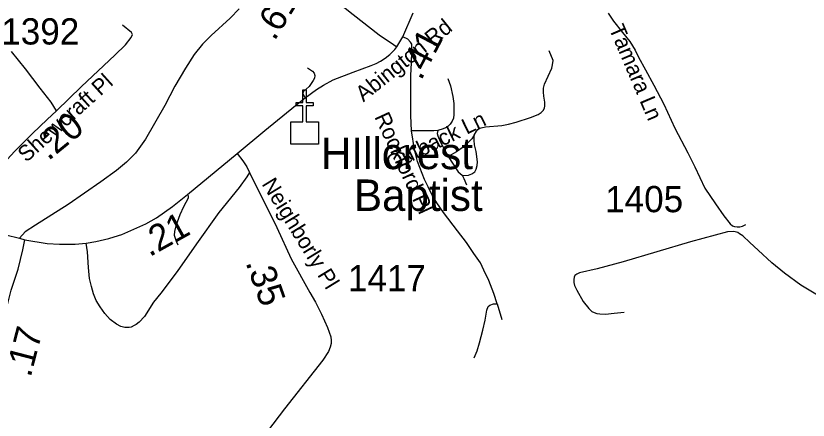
# Model space of a CAD drawing. Extents: x 1159738 to 1321356, y 736314 to 882035.
# Drawn here: x 1234408 to 1238184, y 792048 to 793974 of the extents above; entities that cross this region are included whole.
import ezdxf

# ---------------------------------------------------------------- set-up
doc = ezdxf.new("R2010")
doc.units = 0
for name, color, linetype in [('Exist Cultural Church CELL', 7, 'Continuous'), ('Exist Cultural Church Label', 7, 'Continuous'), ('Exist Road Non-System Type 51', 7, 'Continuous'), ('Exist Road Non-System Type 51 Label', 7, 'Continuous'), ('Exist Road Secondary Mileage Hundredths English Label', 7, 'Continuous'), ('Exist Road Secondary Type 51 Attributed', 7, 'Continuous'), ('Exist Road Secondary Type 51 Label', 7, 'Continuous'), ('Exist Road Secondary Type 51 Number Label', 7, 'Continuous')]:
    doc.layers.add(name, color=color, linetype=linetype)

msp = doc.modelspace()

# ---------------------------------------------------------------- linework, layer by layer
at = {"layer": 'Exist Cultural Church CELL'}
msp.add_lwpolyline([(1235719.4, 793469.9), (1235776.4, 793470), (1235776.4, 793546.1), (1235744.4, 793546.1), (1235744.4, 793562.1), (1235776.4, 793562.1), (1235776.4, 793622.2), (1235792.4, 793622.2), (1235792.4, 793562.1), (1235824.4, 793562.1), (1235824.4, 793546.1), (1235792.4, 793546.1), (1235792.4, 793470), (1235850, 793469.9), (1235850, 793363.4), (1235719.4, 793363.4)], close=True, dxfattribs=at)
at = {"layer": 'Exist Road Non-System Type 51'}
for points in [[(1235938.8, 794040.4), (1236016.1, 793980.3), (1236139.7, 793884.3), (1236208, 793837.3), (1236223.2, 793826.3)], [(1237231.8, 793986.7), (1237257, 793949), (1237300.1, 793894.3), (1237334.6, 793852.2), (1237360.3, 793810.3), (1237375.2, 793777.4), (1237409, 793716.9), (1237448.7, 793643.3), (1237496.5, 793553.8), (1237549, 793439.4), (1237610.9, 793321.6), (1237644.2, 793255), (1237691.5, 793153), (1237742.4, 793078.6), (1237783.3, 793021.9), (1237812.2, 792983.6), (1237823.3, 792973.8), (1237834, 792969.9), (1237845.5, 792969.5), (1237858.4, 792969.5), (1237870.8, 792972.1), (1237887.8, 792979.3)], [(1234879.3, 793787), (1234930.2, 793835.6), (1234958.1, 793870.6), (1234964.4, 793884.9), (1234958.8, 793894.5), (1234915.9, 793929.5)], [(1236701.7, 792601.9), (1236686, 792650.5), (1236661.7, 792713.8), (1236639, 792762.1), (1236622.3, 792798), (1236591.4, 792841.1), (1236555.6, 792893.6), (1236512.6, 792949.3), (1236445.9, 793036.6), (1236415, 793083.7), (1236394.3, 793116.6), (1236372.6, 793159.2), (1236355.4, 793194.7), (1236323.1, 793280.8), (1236308.4, 793337.5), (1236293.8, 793426.8), (1236290.7, 793498.7), (1236290.7, 793551.3), (1236290.2, 793690.7), (1236293.7, 793750.4), (1236296.2, 793804.3), (1236295.7, 793838.7), (1236289.6, 793848.8), (1236276, 793863), (1236252.7, 793873.6)], [(1234602.4, 793522.1), (1234576.9, 793563.5), (1234524.4, 793630.4), (1234454.4, 793721.2), (1234387.6, 793804)], [(1236592.5, 793406.4), (1236604.4, 793424.7), (1236610.4, 793432.3), (1236616.7, 793437), (1236626.3, 793441.4), (1236646.9, 793445.4), (1236724.3, 793452.1), (1236755.9, 793458), (1236792.4, 793468), (1236860.7, 793489.8), (1236897.1, 793503.6), (1236912.6, 793513.1), (1236920.9, 793523.1), (1236927.3, 793533.8), (1236930, 793546.1), (1236930, 793563.2), (1236924.5, 793591.8), (1236922.9, 793610.8), (1236923.6, 793629.2), (1236928, 793649.1), (1236944.7, 793686.8), (1236962.1, 793725.3), (1236966.1, 793741.2), (1236968.5, 793761.9), (1236949.8, 793807.3)], [(1235798.1, 793726.3), (1235821.8, 793710.8), (1235829.2, 793700.9), (1235832.4, 793690.3), (1235831.6, 793677.2), (1235825.1, 793666.6), (1235806.3, 793637.1), (1235776.8, 793611.7), (1235775.2, 793603.6), (1235780.1, 793593.7), (1235787.4, 793583.1)], [(1236466.6, 793675.5), (1236479.2, 793640.6), (1236491.4, 793589.9), (1236495.9, 793557), (1236496.4, 793504.4), (1236494.4, 793487.4), (1236488.4, 793471.7), (1236477.8, 793457.6), (1236463.6, 793443.9), (1236444.4, 793435.8), (1236418.6, 793427.7), (1236400.8, 793426.2), (1236293.8, 793426.8)], [(1236418.6, 793427.7), (1236415.9, 793414.1), (1236418.7, 793402.2), (1236430.6, 793375.9), (1236468.7, 793304.5), (1236516.7, 793230.8), (1236534.6, 793214.5), (1236543.7, 793198.6), (1236556, 793169.6)], [(1236592.5, 793406.4), (1236581, 793389), (1236562.4, 793369.5), (1236539.7, 793349.3), (1236508, 793326.2), (1236468.7, 793304.5)], [(1236534.6, 793214.5), (1236543.3, 793213.7), (1236565.1, 793215.3), (1236582.2, 793220.9), (1236595.3, 793231.2), (1236602.5, 793243.9), (1236607.6, 793261.4), (1236609.2, 793279.3), (1236601.7, 793327.3), (1236594.9, 793360.4), (1236593.3, 793382.6), (1236592.5, 793406.4)], [(1235522.1, 793228), (1235509.4, 793206.9), (1235472.7, 793156.7), (1235375, 793037.6), (1235269, 792887.4), (1235177, 792756.1), (1235098.6, 792652.8), (1235064.5, 792610.3), (1235020.9, 792541.7), (1234995.8, 792514.6), (1234982.3, 792503.7), (1234971.3, 792498.5), (1234958.5, 792490.8), (1234948.2, 792488.9), (1234928.2, 792488.9), (1234907.7, 792493.4), (1234887.7, 792504.3), (1234858.1, 792527.5), (1234831.8, 792556.5), (1234809.2, 792587.4), (1234791.2, 792617.6), (1234778.6, 792649.2), (1234768.3, 792684.6), (1234759.9, 792721.9), (1234754.8, 792774.7), (1234750.3, 792849.7), (1234742.6, 792890.9)], [(1235226.6, 793123.6), (1235229.8, 793115.9), (1235229.2, 793104.9), (1235207.3, 793063.8), (1235189.3, 793025.8), (1235171.3, 792973), (1235163.5, 792946), (1235162.3, 792929.2), (1235172.6, 792900.3), (1235180.3, 792883.5)], [(1237179.1, 792768.7), (1237094.1, 792748.9), (1237081.3, 792742.9), (1237072.8, 792736.9), (1237069.3, 792729.2), (1237067.6, 792717.2), (1237067.6, 792704.4), (1237070.2, 792689.9), (1237081.3, 792666.8), (1237112.1, 792613.8), (1237138.6, 792579.6), (1237153.9, 792565.9), (1237165.1, 792560.7), (1237177, 792555.6), (1237191.5, 792553.9), (1237218, 792553.1), (1237259.9, 792557.3), (1237306.9, 792561.6)], [(1236592.9, 792343.9), (1236607.1, 792378.3), (1236618.7, 792415.8), (1236634.4, 792476.1), (1236645.6, 792524.2), (1236653.6, 792572.5), (1236659.2, 792588.7), (1236667.8, 792596.3), (1236684.5, 792601.9), (1236694.6, 792601.4), (1236701.7, 792601.9)], [(1236701.7, 792601.9), (1236724.4, 792528)]]:
    msp.add_lwpolyline(points, dxfattribs=at)
at = {"layer": 'Exist Road Secondary Type 51 Attributed'}
for points in [[(1235472.8, 794007), (1235429.4, 793963.6), (1235339.3, 793880.9), (1235297, 793839.6), (1235257.3, 793790.5), (1235216.6, 793725.2), (1235166.2, 793639.9), (1235118.2, 793546.4), (1235026, 793386), (1234978.3, 793319.9), (1234936.1, 793276.9), (1234888.4, 793237.9), (1234813.6, 793183.7), (1234656.8, 793075.5), (1234501.1, 792977.6), (1234452.8, 792944.8), (1234426.2, 792914.8)], [(1235463.6, 793317.6), (1235595.5, 793427.2), (1235741.6, 793546.7), (1235787.4, 793583.1), (1235841, 793623.2), (1235873.7, 793643.7), (1235920.7, 793668.6), (1236015.6, 793706.7), (1236101.3, 793737.2), (1236125.4, 793746.6), (1236145.5, 793757.6), (1236168.8, 793772.8), (1236190.9, 793789.6), (1236213.8, 793813.7), (1236223.2, 793826.3), (1236252.7, 793873.6), (1236301.4, 793988.4)], [(1234182, 792978.3), (1234205.2, 793042.6), (1234224.5, 793095.7), (1234271.1, 793178.9), (1234312.1, 793232.6), (1234403.9, 793329.2), (1234487.7, 793414.2), (1234557.7, 793480.3), (1234602.4, 793522.1), (1234720.7, 793637.6), (1234879.3, 793787)], [(1234451.3, 792907), (1234558.1, 792889.7), (1234615.4, 792885.8), (1234691.3, 792885.8), (1234742.6, 792890.9), (1234788.9, 792898.7), (1234851.7, 792913.9), (1234876.2, 792921.8), (1234914, 792933.1), (1235027.2, 792983.3), (1235078, 793012.3), (1235154.5, 793066.3), (1235226.6, 793123.6), (1235463.6, 793317.6)], [(1235463.6, 793317.6), (1235489.6, 793283.5), (1235509.5, 793255.1), (1235522.1, 793228), (1235652.2, 792966), (1235720.2, 792816.2), (1235809.3, 792656), (1235835.8, 792609.3), (1235864.7, 792552), (1235894, 792489.4), (1235909.9, 792444.3), (1235911.1, 792427.4), (1235911.1, 792413.5), (1235906.8, 792396), (1235898.4, 792374.9), (1235871.3, 792333.6), (1235688.9, 792101.7), (1235607.7, 791994.7), (1235482.9, 791832.5), (1235408.8, 791731.6)], [(1234182, 792978.3), (1234293.3, 792946.1), (1234426.2, 792914.8)], [(1238229.6, 792644), (1238150.2, 792690.9), (1238071.3, 792748.1), (1238011.4, 792796.9), (1237946.2, 792858.3), (1237906.9, 792895), (1237873.3, 792926), (1237857.9, 792935.5), (1237848.5, 792941.4), (1237836.5, 792945.3), (1237826.7, 792946.6), (1237800.6, 792945.7), (1237624.4, 792896.7), (1237303.1, 792802.3), (1237179.1, 792768.7)], [(1234275.7, 792025), (1234275.2, 792070.5), (1234277.9, 792130.9), (1234279.6, 792178.7), (1234283.9, 792217.5), (1234291.1, 792282.3), (1234299.8, 792330.1), (1234311.8, 792394), (1234334.9, 792483), (1234364.5, 792584.9), (1234385.9, 792667.2), (1234419.3, 792767.9), (1234441.8, 792859.4), (1234451.3, 792907)], [(1234426.2, 792914.8), (1234451.3, 792907)]]:
    msp.add_lwpolyline(points, dxfattribs=at)

# ---------------------------------------------------------------- texts
at = {"layer": 'Exist Cultural Church Label'}
for s, p in [('HIllcrest', (1235862.3, 793243.8)), ('Baptist', (1236019.9, 793044.5))]:
    msp.add_text(s, height=150, dxfattribs=at).set_placement(p)
at = {"layer": 'Exist Road Non-System Type 51 Label'}
for s, rotation, p in [('Tamara Ln', 293.0848, (1237233.5, 793914.3)), ('Rockford Pl', 294.8005, (1236115.5, 793493.2)), ('Outback Ln', 25.9503, (1236195.5, 793231.7))]:
    msp.add_text(s, height=75, rotation=rotation, dxfattribs=at).set_placement(p)
at = {"layer": 'Exist Road Secondary Mileage Hundredths English Label'}
for s, rotation, p in [('.61', 58.2685, (1235640.6, 793851.3)), ('.41', 62.3072, (1236339.3, 793662.4)), ('.20', 39.298, (1234562.6, 793280.8)), ('.21', 29.1508, (1235044.8, 792823.5)), ('.35', 289.5599, (1235501.9, 792799.3)), ('.17', 75.4756, (1234478.4, 792247.9))]:
    msp.add_text(s, height=125, rotation=rotation, dxfattribs=at).set_placement(p)
at = {"layer": 'Exist Road Secondary Type 51 Label'}
for s, rotation, p in [('Abington Rd', 38.836, (1236064.7, 793561.5)), ('Shewcraft Pl', 41.9729, (1234458.5, 793272.9)), ('Neighborly Pl', 301.4845, (1235577.9, 793173.1))]:
    msp.add_text(s, height=75, rotation=rotation, dxfattribs=at).set_placement(p)
at = {"layer": 'Exist Road Secondary Type 51 Number Label'}
for s, p in [('1392', (1234338.6, 793837.7)), ('1405', (1237216.8, 793038.5)), ('1417', (1235990.6, 792661.9))]:
    msp.add_text(s, height=125, dxfattribs=at).set_placement(p)

doc.saveas('drawing.dxf')
